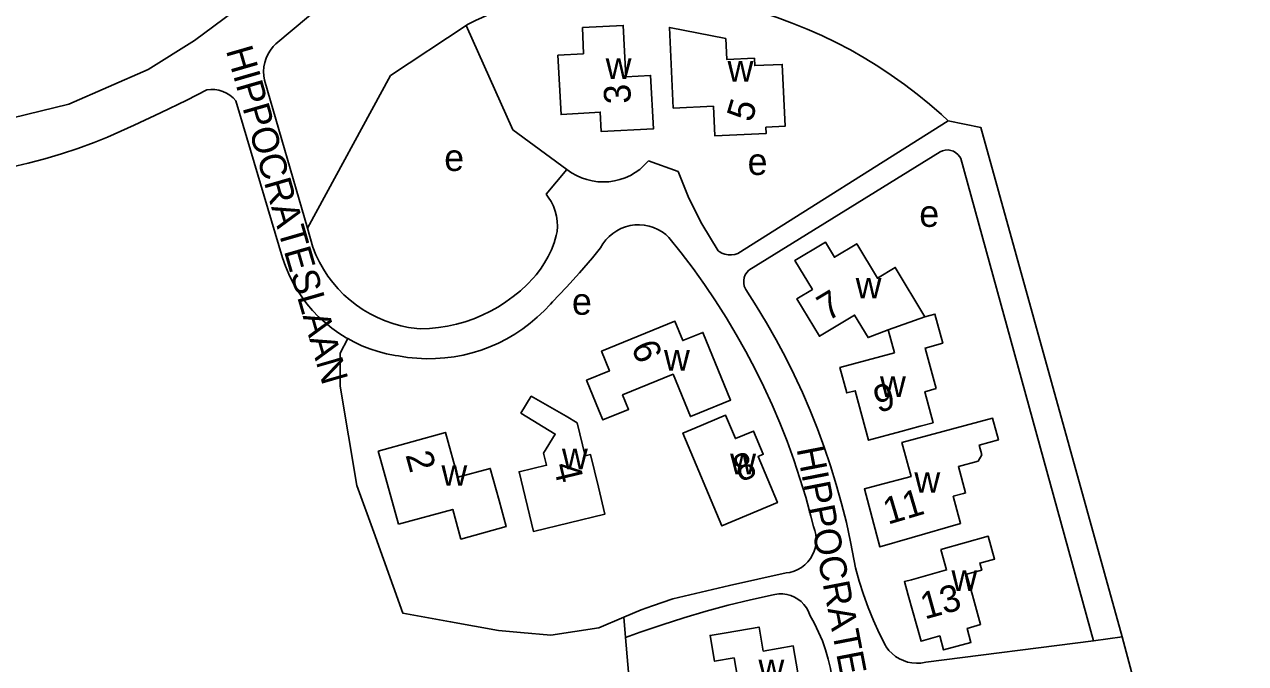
# Model space of a CAD drawing. Extents: x 161093 to 163177, y 379000 to 380904.
# Drawn here: x 162617.8 to 162800.3, y 380089.8 to 380185.3 of the extents above; entities that cross this region are included whole.
import ezdxf

# ---------------------------------------------------------------- set-up
doc = ezdxf.new("R2010")
doc.units = 0
for name, color, linetype in [('BLT_Basislijn', 7, 'Continuous'), ('BLT_Bebouwing', 7, 'Continuous'), ('BLT_Centroide', 7, 'Continuous'), ('BLT_Huisnummer', 7, 'Continuous'), ('BLT_Onderverdeling_panden', 7, 'Continuous'), ('BLT_Straatnaam_verkleind', 7, 'Continuous')]:
    doc.layers.add(name, color=color, linetype=linetype)

msp = doc.modelspace()

# ---------------------------------------------------------------- linework, layer by layer
at = {"layer": 'BLT_Basislijn'}
for p, q in [((162660.11, 380154.84), (162653.69, 380176.95)), ((162649.41, 380173.9), (162656.39, 380150.41)), ((162724.47, 380151.05), (162755.9, 380170.9)), ((162726.07, 380148.57), (162754.67, 380166.24)), ((162757.76, 380165.25), (162777.59, 380093.17)), ((162695.78, 380159.94), (162698.9, 380163.63)), ((162660.93, 380151.99), (162660.11, 380154.84)), ((162714.15, 380153.47), (162715.99, 380151.17)), ((162715.99, 380151.17), (162717.77, 380148.82)), ((162717.77, 380148.82), (162719.48, 380146.42)), ((162719.48, 380146.42), (162721.13, 380143.98)), ((162695.48, 380142.48), (162696.44, 380143.49)), ((162696.44, 380143.49), (162696.73, 380143.82)), ((162721.13, 380143.98), (162722.71, 380141.49)), ((162693.4, 380140.62), (162694.47, 380141.52)), ((162694.47, 380141.52), (162695.48, 380142.48)), ((162722.71, 380141.49), (162724.22, 380138.96)), ((162689.92, 380138.3), (162691.12, 380139.01)), ((162691.12, 380139.01), (162692.29, 380139.78)), ((162692.29, 380139.78), (162693.4, 380140.62)), ((162724.22, 380138.96), (162725.66, 380136.39)), ((162686.09, 380136.62), (162687.4, 380137.11)), ((162687.4, 380137.11), (162688.67, 380137.67)), ((162688.67, 380137.67), (162689.92, 380138.3)), ((162673.7, 380135.76), (162675.07, 380135.53)), ((162675.07, 380135.53), (162676.46, 380135.39)), ((162676.46, 380135.39), (162677.86, 380135.33)), ((162677.86, 380135.33), (162679.25, 380135.35)), ((162679.25, 380135.35), (162680.64, 380135.44)), ((162680.64, 380135.44), (162682.03, 380135.62)), ((162682.03, 380135.62), (162683.4, 380135.88)), ((162683.4, 380135.88), (162684.76, 380136.21)), ((162684.76, 380136.21), (162686.09, 380136.62)), ((162725.66, 380136.39), (162727.03, 380133.78)), ((162727.03, 380133.78), (162728.33, 380131.13)), ((162728.33, 380131.13), (162729.56, 380128.45)), ((162729.56, 380128.45), (162730.72, 380125.74)), ((162730.72, 380125.74), (162731.8, 380123)), ((162731.8, 380123), (162732.8, 380120.23)), ((162732.8, 380120.23), (162733.73, 380117.43)), ((162733.73, 380117.43), (162734.59, 380114.61)), ((162734.59, 380114.61), (162735.37, 380111.77)), ((162735.37, 380111.77), (162735.74, 380110.26)), ((162707.4, 380096.7), (162707.67, 380093.63)), ((162707.67, 380093.63), (162709.55, 380072.09)), ((162777.59, 380093.17), (162781.9, 380093.73)), ((162752.54, 380089.95), (162777.59, 380093.17))]:
    msp.add_line(p, q, dxfattribs=at)
for points in [[(162655.41, 380182.42), (162671.9, 380196.25), (162686.87, 380208.35), (162688.46, 380209.65)], [(162712.29, 380189.98), (162704.22, 380190.35), (162697.45, 380190.06), (162692.41, 380189.2), (162685.21, 380185.88), (162684.06, 380185.31), (162683.85, 380185.17)], [(162720.39, 380188.97), (162721.1, 380188.84), (162723.44, 380188.33), (162725.76, 380187.74), (162728.06, 380187.07), (162730.33, 380186.32), (162732.58, 380185.5), (162734.8, 380184.61), (162736.99, 380183.64), (162739.15, 380182.6), (162741.27, 380181.49), (162743.35, 380180.31), (162745.39, 380179.05), (162747.39, 380177.74), (162749.34, 380176.35), (162751.25, 380174.9), (162753.1, 380173.39), (162754.91, 380171.82), (162755.9, 380170.9)], [(162559.8, 380172.9), (162581.5, 380169.72), (162594.4, 380168.78), (162600, 380169.09), (162611.76, 380170.31), (162624.46, 380173.38), (162636.31, 380178.57), (162643.22, 380182.91), (162649, 380187.19)], [(162683.85, 380185.17), (162672.54, 380177.67), (162660.11, 380154.84)], [(162683.85, 380185.17), (162690.84, 380169.55), (162698.9, 380163.63)], [(162653.69, 380176.95), (162653.58, 380177.62), (162653.55, 380178.29), (162653.6, 380178.97), (162653.73, 380179.63), (162653.94, 380180.27), (162654.22, 380180.89), (162654.57, 380181.46), (162654.99, 380181.99), (162655.41, 380182.42)], [(162630.22, 380168.45), (162634.21, 380170.23), (162638.16, 380172.08), (162642.08, 380174), (162645.05, 380175.51)], [(162649.41, 380173.9), (162648.99, 380174.34), (162648.52, 380174.72), (162648, 380175.04), (162647.45, 380175.29), (162646.87, 380175.46), (162646.26, 380175.56), (162645.66, 380175.58), (162645.05, 380175.51)], [(162781.9, 380093.73), (162760.75, 380169.9), (162755.9, 380170.9)], [(162600.42, 380162.11), (162603.01, 380162.22), (162605.59, 380162.41), (162608.17, 380162.68), (162610.74, 380163.03), (162613.29, 380163.46), (162615.83, 380163.97), (162618.36, 380164.55), (162620.86, 380165.22), (162623.34, 380165.95), (162625.8, 380166.77), (162628.24, 380167.66), (162630.22, 380168.45)], [(162754.67, 380166.24), (162755.05, 380166.42), (162755.45, 380166.52), (162755.87, 380166.54), (162756.28, 380166.48), (162756.68, 380166.34), (162757.04, 380166.13), (162757.35, 380165.86), (162757.61, 380165.53), (162757.76, 380165.25)], [(162698.9, 380163.63), (162699.58, 380163.14), (162700.31, 380162.72), (162701.07, 380162.37), (162701.86, 380162.1), (162702.68, 380161.9), (162703.51, 380161.79), (162704.35, 380161.75), (162705.18, 380161.79), (162706.01, 380161.91), (162706.82, 380162.11), (162707.62, 380162.39), (162708.38, 380162.74), (162709.1, 380163.16), (162709.78, 380163.64), (162710.41, 380164.2), (162710.99, 380164.8), (162711.09, 380164.92)], [(162711.09, 380164.92), (162715.51, 380163.34), (162717.12, 380159.35), (162719.05, 380155.51), (162721.49, 380151.46)], [(162697.45, 380154.34), (162697.49, 380155.11), (162697.46, 380155.89), (162697.34, 380156.66), (162697.15, 380157.41), (162696.88, 380158.14), (162696.54, 380158.83), (162696.12, 380159.49), (162695.78, 380159.94)], [(162703.93, 380151.89), (162704.29, 380152.51), (162704.72, 380153.08), (162705.21, 380153.6), (162705.75, 380154.06), (162706.34, 380154.46), (162706.97, 380154.79), (162707.64, 380155.05), (162708.33, 380155.24), (162709.04, 380155.34), (162709.75, 380155.36), (162710.46, 380155.31), (162711.17, 380155.17), (162711.85, 380154.96), (162712.5, 380154.67), (162713.12, 380154.32), (162713.7, 380153.89), (162714.15, 380153.47)], [(162694.28, 380147.86), (162694.96, 380148.74), (162695.57, 380149.66), (162696.11, 380150.63), (162696.58, 380151.63), (162696.98, 380152.67), (162697.3, 380153.73), (162697.45, 380154.34)], [(162660.93, 380151.99), (162661.39, 380150.86), (162661.92, 380149.76), (162662.52, 380148.7), (162663.18, 380147.67), (162663.92, 380146.7), (162664.71, 380145.77), (162665.57, 380144.9), (162666.48, 380144.08), (162667.44, 380143.33), (162668.45, 380142.64), (162669.5, 380142.02), (162670.59, 380141.47), (162671.72, 380140.99), (162672.87, 380140.59), (162674.05, 380140.26), (162675.24, 380140.01), (162676.45, 380139.84), (162677.01, 380139.79)], [(162698.85, 380146.04), (162700.79, 380148.17), (162702.73, 380150.43), (162703.93, 380151.89)], [(162656.39, 380150.41), (162656.82, 380149.18), (162657.32, 380147.97), (162657.89, 380146.81), (162658.54, 380145.68), (162659.26, 380144.59), (162660.04, 380143.54), (162660.88, 380142.55), (162661.78, 380141.61), (162662.74, 380140.73), (162663.75, 380139.91), (162664.81, 380139.15), (162665.91, 380138.46), (162666.13, 380138.34)], [(162724.47, 380151.05), (162723.99, 380150.9), (162723.51, 380150.84), (162723.02, 380150.85), (162722.53, 380150.94), (162722.07, 380151.11), (162721.64, 380151.35), (162721.49, 380151.46)], [(162726.07, 380148.57), (162725.78, 380148.24), (162725.56, 380147.87), (162725.41, 380147.46), (162725.33, 380147.03), (162725.34, 380146.6), (162725.42, 380146.17), (162725.62, 380145.7)], [(162677.01, 380139.79), (162678.37, 380139.84), (162679.72, 380139.98), (162681.06, 380140.2), (162682.39, 380140.49), (162683.7, 380140.86), (162684.98, 380141.31), (162686.24, 380141.83), (162687.46, 380142.43), (162688.65, 380143.09), (162689.79, 380143.83), (162690.89, 380144.63), (162691.94, 380145.49), (162692.94, 380146.42), (162693.88, 380147.4), (162694.28, 380147.86)], [(162696.73, 380143.82), (162698.79, 380145.97), (162698.85, 380146.04)], [(162725.62, 380145.7), (162727.2, 380143.23), (162728.72, 380140.71), (162730.17, 380138.16), (162731.55, 380135.57), (162732.86, 380132.94), (162734.1, 380130.28), (162735.26, 380127.58), (162736.35, 380124.86), (162737.37, 380122.1), (162738.31, 380119.32), (162739.17, 380116.52), (162739.96, 380113.69), (162740.67, 380110.84), (162741.3, 380107.97), (162741.85, 380105.09), (162742.03, 380104.06)], [(162666.13, 380138.34), (162664.99, 380136.17), (162665.02, 380131.24), (162666.27, 380123.82), (162667.52, 380116.4), (162670.02, 380109.42), (162674.35, 380097.31), (162681.52, 380096.01), (162688.68, 380094.71), (162691.98, 380094.4), (162696.49, 380093.99), (162703.68, 380095.12), (162707.4, 380096.7)], [(162666.13, 380138.34), (162667.06, 380137.83), (162668.24, 380137.28), (162669.45, 380136.8), (162670.69, 380136.4), (162671.95, 380136.07), (162673.23, 380135.83), (162673.7, 380135.76)], [(162735.74, 380110.26), (162735.96, 380109.67), (162736.1, 380109.05), (162736.17, 380108.43), (162736.15, 380107.8), (162736.05, 380107.18), (162735.88, 380106.57), (162735.63, 380105.99), (162735.31, 380105.45), (162734.92, 380104.95), (162734.47, 380104.51), (162733.97, 380104.12), (162733.43, 380103.81), (162732.85, 380103.56), (162732.24, 380103.39), (162731.65, 380103.3)], [(162711.69, 380098.38), (162714.75, 380099.44), (162723.22, 380101.44), (162731.65, 380103.3)], [(162742.03, 380104.06), (162742.59, 380102.06), (162743.23, 380100.08), (162743.94, 380098.13), (162744.73, 380096.21), (162745.59, 380094.32), (162746.53, 380092.46), (162746.64, 380092.25)], [(162729.72, 380100.03), (162726.36, 380099.29), (162723.02, 380098.47), (162719.7, 380097.58), (162716.4, 380096.61), (162713.12, 380095.56), (162709.87, 380094.43), (162707.67, 380093.63)], [(162735.21, 380097), (162734.99, 380097.56), (162734.69, 380098.09), (162734.33, 380098.57), (162733.91, 380099.01), (162733.44, 380099.38), (162732.92, 380099.68), (162732.36, 380099.92), (162731.78, 380100.08), (162731.18, 380100.16), (162730.58, 380100.16), (162729.98, 380100.09), (162729.72, 380100.03)], [(162707.4, 380096.7), (162709.98, 380097.79), (162711.69, 380098.38)], [(162735.21, 380097), (162735.9, 380095.75), (162736.53, 380094.47), (162737.08, 380093.15), (162737.56, 380091.8), (162737.96, 380090.43), (162738.28, 380089.04), (162738.51, 380087.79)], [(162781.9, 380093.73), (162791.32, 380058.47), (162810.03, 379989.05), (162814.92, 379971.78)], [(162746.64, 380092.25), (162747.04, 380091.72), (162747.51, 380091.24), (162748.03, 380090.82), (162748.59, 380090.47), (162749.2, 380090.19), (162749.83, 380089.98), (162750.48, 380089.85), (162751.15, 380089.79), (162751.81, 380089.82), (162752.54, 380089.95)]]:
    msp.add_lwpolyline(points, dxfattribs=at)
at = {"layer": 'BLT_Bebouwing'}
msp.add_line((162746.91, 380139.67), (162747.85, 380136.2), dxfattribs=at)
for points in [[(162697.56, 380180.72), (162701.36, 380180.92), (162701.24, 380184.84), (162707.33, 380185.16), (162707.73, 380177.49), (162711.4, 380177.68), (162711.82, 380169.69), (162704.02, 380169.28), (162703.87, 380172.19), (162701.44, 380172.06)], [(162714.79, 380172.8), (162714.23, 380184.85), (162722.65, 380183.18), (162722.8, 380180.07), (162726.92, 380180.26), (162726.97, 380179.15), (162731.08, 380179.34), (162731.51, 380170.08), (162728.64, 380169.94), (162728.69, 380169.01), (162720.99, 380168.66), (162720.79, 380173.08), (162714.79, 380172.8)], [(162701.44, 380172.06), (162698.03, 380171.82), (162697.56, 380180.72)], [(162752.42, 380141.6), (162747.99, 380148.98), (162745.32, 380147.37), (162742.23, 380152.51), (162738.89, 380150.5), (162737.53, 380152.76), (162737.28, 380152.6), (162732.99, 380150.03), (162735.59, 380145.7), (162733.27, 380144.3), (162736.64, 380138.69), (162741.89, 380141.85), (162743.91, 380138.49), (162746.91, 380139.67)], [(162718.74, 380127.25), (162723.37, 380129.14), (162719.23, 380139.26), (162716.22, 380138.03), (162715.04, 380140.93), (162704.07, 380136.44), (162705.26, 380133.51), (162701.83, 380132.11), (162703.73, 380127.48), (162704.26, 380126.18), (162708.11, 380127.76), (162707.22, 380129.93), (162714.76, 380133.01), (162717.35, 380126.68), (162718.74, 380127.25)], [(162754.08, 380130.86), (162752.43, 380136.93), (162755.09, 380137.65), (162753.91, 380142.01), (162752.42, 380141.6)], [(162747.85, 380136.2), (162739.7, 380134), (162740.73, 380130.21), (162741.99, 380130.55), (162743.99, 380123.15), (162748.82, 380124.46), (162751.71, 380125.24), (162753.64, 380125.76), (162752.38, 380130.4), (162754.08, 380130.86)], [(162698.8, 380126.72), (162693.57, 380129.71), (162692.03, 380127.19), (162697.16, 380124.05), (162695.42, 380121.2), (162695.85, 380119.41), (162691.74, 380118.42), (162693.88, 380109.51), (162704.58, 380112.09), (162703.6, 380116.14), (162702.43, 380121), (162701.61, 380120.8), (162700.42, 380125.73), (162698.8, 380126.72)], [(162725.76, 380111.89), (162730.37, 380113.83), (162727.47, 380120.72), (162728.26, 380121.05), (162726.8, 380124.51), (162724.09, 380123.38), (162722.62, 380126.87), (162718.02, 380124.93), (162716.23, 380124.21), (162722.07, 380110.34), (162725.76, 380111.89)], [(162745.42, 380116.41), (162750.34, 380117.74), (162748.98, 380122.78), (162762.52, 380126.43), (162763.39, 380123.2), (162760.54, 380122.43), (162760.94, 380120.94), (162760.36, 380120.01), (162757.43, 380119.22), (162758.49, 380115.27), (162758.2, 380115.18)], [(162670.67, 380121.53), (162680.74, 380124.31), (162682.59, 380117.6), (162687.44, 380118.93), (162688.77, 380114.11), (162689.83, 380110.24), (162683.06, 380108.37), (162681.83, 380112.81), (162673.73, 380110.57)], [(162673.73, 380110.57), (162671.06, 380120.12), (162670.67, 380121.53)], [(162758.2, 380115.18), (162756.64, 380114.76), (162757.74, 380110.67), (162750.49, 380108.62), (162745.69, 380107.2), (162743.36, 380115.86), (162745.41, 380116.41)], [(162754.8, 380106.83), (162761.89, 380108.79), (162762.84, 380105.38), (162760.62, 380104.77), (162760.9, 380103.74), (162758.65, 380103.12), (162759.52, 380100), (162760.74, 380095.57), (162758.72, 380095.01), (162759.3, 380092.92), (162755.21, 380091.79), (162754.63, 380093.88), (162751.83, 380093.1), (162749.92, 380100), (162749.36, 380102), (162750.4, 380102.29), (162755.66, 380103.75), (162754.8, 380106.83)], [(162729.84, 380079.76), (162734.76, 380080.61), (162732.73, 380092.38), (162728.25, 380091.61), (162727.63, 380095.22), (162722.7, 380094.37), (162720.31, 380093.96), (162720.98, 380090.09), (162723.89, 380090.6), (162725.88, 380079.07), (162729.84, 380079.76)]]:
    msp.add_lwpolyline(points, dxfattribs=at)
at = {"layer": 'BLT_Onderverdeling_panden'}
msp.add_line((162746.91, 380139.67), (162752.42, 380141.6), dxfattribs=at)

# ---------------------------------------------------------------- texts
at = {"layer": 'BLT_Centroide'}
for s, p in [('w', (162704.69, 380177.17)), ('w', (162722.91, 380176.75)), ('e', (162680.56, 380163.4)), ('e', (162725.91, 380162.8)), ('e', (162751.57, 380155.04)), ('w', (162742.06, 380144.34)), ('e', (162699.65, 380141.9)), ('w', (162713.41, 380133.56)), ('w', (162745.7, 380129.62)), ('w', (162698.16, 380118.81)), ('w', (162723.3, 380118.05)), ('w', (162680.14, 380116.34)), ('w', (162750.84, 380115.28)), ('w', (162756.38, 380100.61)), ('w', (162727.53, 380087.27))]:
    msp.add_text(s, height=4, dxfattribs=at).set_placement(p)
at = {"layer": 'BLT_Huisnummer'}
for s, rotation, p in [('3', 92.9989, (162708.5, 380173.52)), ('5', 73.2591, (162726.52, 380170.55)), ('7', 31.0135, (162737.87, 380140.86)), ('6', 292.2367, (162708.45, 380137.12)), ('9', 15.1548, (162745.38, 380127.22)), ('2', 285.5944, (162674.74, 380120.95)), ('8', 22.8314, (162724.82, 380116.81)), ('4', 283.5332, (162696.83, 380119.4)), ('11', 16.5292, (162746.87, 380110.5)), ('13', 15.5094, (162752.39, 380096.33))]:
    msp.add_text(s, height=4, rotation=rotation, dxfattribs=at).set_placement(p)
at = {"layer": 'BLT_Straatnaam_verkleind'}
for rotation, p in [(286.1189, (162647.9, 380181.44)), (280.9639, (162733.21, 380121.87))]:
    msp.add_text('HIPPOCRATESLAAN', height=4, rotation=rotation, dxfattribs=at).set_placement(p)

doc.saveas('drawing.dxf')
